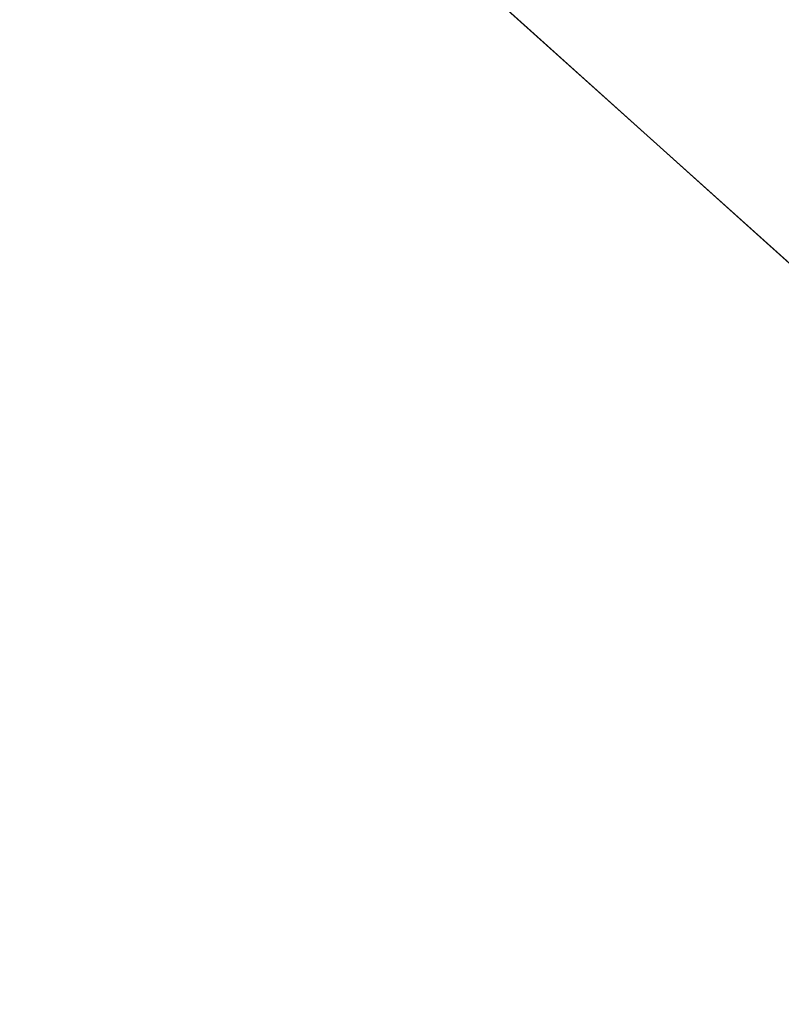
# Model space of a CAD drawing. Header units: metres. Extents: x 163543 to 168130, y 402678 to 405437.
# Tile 858 of 1056: x 165504.85 to 165506.24, y 403939.04 to 403940.83. Entities that reach past the tile are written whole.
import ezdxf
from ezdxf import colors
from ezdxf.entities.mleader import LeaderData, LeaderLine
from ezdxf.math import Vec2, Vec3

# ---------------------------------------------------------------- set-up
doc = ezdxf.new("R2010")
doc.units = ezdxf.units.M
doc.layers.add('X-CA190022.004-UO-KAD_Percelen$0$B-WE-KG-GRENS_PERCEEL-GV', color=150, linetype='Continuous', lineweight=9)
doc.layers.add('X-CA190022.004-UO-TXT_Tekst 1op200$0$X-XX-AL-T25- LEADER BOVENGRONDSE INFRA', color=7, linetype='Continuous', lineweight=25)
doc.styles.add('X-CA190022.004-UO-TXT_Tekst 1op200$0$NLCS-ISO-M200-T25', font='NLCS-ISO.ttf', dxfattribs={"height": 0.5})

msp = doc.modelspace()

# ---------------------------------------------------------------- linework, layer by layer
at = {"layer": 'X-CA190022.004-UO-KAD_Percelen$0$B-WE-KG-GRENS_PERCEEL-GV', "flags": 128}
for points in [[(165415.693, 404055.235), (165426.23, 404028.97), (165434.26, 404017.66), (165450.79, 403994.24), (165458.1, 403985.84), (165465.94, 403977.9), (165485.47, 403959.11), (165489.71, 403955.04), (165500.126, 403945.838), (165504.3, 403942.15), (165507.8, 403939), (165513.006, 403935.006), (165525.447, 403925.461)], [(165196.7, 403790), (165276.2, 403826.7), (165276.248, 403824.924), (165276.3, 403823), (165372.327, 403871.117), (165507.8, 403939), (165504.3, 403942.15), (165497.079, 403937.449), (165489.46, 403932.49), (165323.1, 403852.205), (165220.21, 403802.55), (165215.14, 403802.41), (165211.94, 403806.63), (165196.73, 403847.93)]]:
    msp.add_lwpolyline(points, dxfattribs=at)

# ---------------------------------------------------------------- next in the draw order: leaders
at = {"layer": 'X-CA190022.004-UO-TXT_Tekst 1op200$0$X-XX-AL-T25- LEADER BOVENGRONDSE INFRA'}
ml = msp.add_multileader_mtext('Standard', dxfattribs=at)
ml.set_content('Betonstraatstenen\\PKleur antraciet', color=256, style='X-CA190022.004-UO-TXT_Tekst 1op200$0$NLCS-ISO-M200-T25')
ml.set_leader_properties(color=256, linetype='ByLayer', lineweight=-1)
ml.build(insert=Vec2(0, 0))
ml.multileader.update_dxf_attribs({"text_left_attachment_type": 5, "text_right_attachment_type": 5, "dogleg_length": 0.5, "arrow_head_size": 0.5})
ctx = ml.context
ctx.base_point, ctx.char_height, ctx.arrow_head_size, ctx.landing_gap_size, ctx.plane_origin, ctx.plane_x_axis, ctx.plane_y_axis = Vec3(165499.9145, 403931.6677), 0.5, 0.5, 0.18, Vec3(165489.1229, 403928.1948), Vec3(0.692919, 0.721016), Vec3(-0.721016, 0.692919)
ctx.left_attachment, ctx.right_attachment = 5, 5
notes = []
notes.append((ctx, [(1, (1, 1, 0), (165504.4254, 403936.3616), (-0.692919, -0.721016), 0.5, [(1, [(165517.1285, 403937.503), (165511.6841, 403940.5303)], 0, [])])]))
ctx.mtext.insert, ctx.mtext.text_direction, ctx.mtext.rotation, ctx.mtext.width, ctx.mtext.flow_direction = Vec3(165499.0057, 403932.7907), Vec3(0.692919, 0.721016), 0.805267, 8.372418, 5
ctx.mtext.has_bg_fill, ctx.mtext.bg_color, ctx.mtext.bg_scale_factor, ctx.mtext.bg_transparency, ctx.mtext.use_window_bg_color = 1, -1027028792, 1.5, 0, 1
for ctx, leaders in notes:
    for number, flags, end, landing, length, lines in leaders:
        leader = LeaderData()
        leader.index, (leader.has_last_leader_line, leader.has_dogleg_vector, leader.attachment_direction) = number, flags
        leader.last_leader_point, leader.dogleg_vector, leader.dogleg_length = Vec3(end), Vec3(landing), length
        for number, points, colour, breaks in lines:
            line = LeaderLine()
            line.index, line.vertices, line.color, line.breaks = number, Vec3.list(points), colors.encode_raw_color(colour), breaks
            leader.lines.append(line)
        ctx.leaders.append(leader)

doc.saveas('drawing.dxf')
